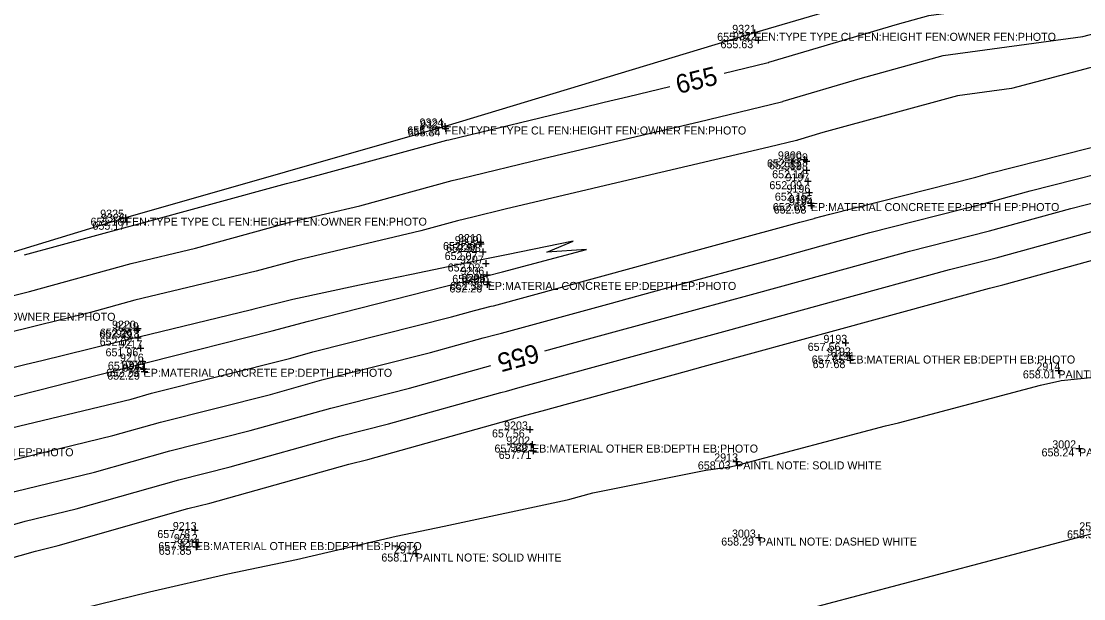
# Model space of a CAD drawing. Extents: x 2129350 to 2137777, y 657588 to 659885.
# Drawn here: x 2135124.5 to 2135283.8, y 659334.8 to 659421.4 of the extents above; entities that cross this region are included whole.
import ezdxf

# ---------------------------------------------------------------- set-up
doc = ezdxf.new("R2010")
doc.units = 0
for name, color, linetype in [('DT_X_Contour_Major', 7, 'Continuous'), ('DT_X_Contour_Minor', 7, 'Continuous'), ('DT_X_TIN_Hull', 7, 'Continuous'), ('PV_X_COP', 7, 'Continuous'), ('SV_X_Shot_Marker', 7, 'Continuous'), ('SV_X_Text_Comment', 7, 'Continuous'), ('SV_X_Text_Elevation', 7, 'Continuous'), ('SV_X_Text_Name', 7, 'Continuous')]:
    doc.layers.add(name, color=color, linetype=linetype)

msp = doc.modelspace()

# ---------------------------------------------------------------- linework, layer by layer
at = {"layer": 'DT_X_Contour_Major'}
for points in [[(2135229.89, 659413.59), (2135236.29, 659415.14), (2135236.59, 659415.23), (2135236.61, 659415.24), (2135255.88, 659420.96), (2135260.59, 659422.25), (2135276.58, 659424.43), (2135286.86, 659427.44), (2135287.46, 659427.65), (2135298.52, 659431.54), (2135316.99, 659437.87), (2135320.63, 659440.16), (2135325.42, 659441.8)], [(2135124.98, 659386.36), (2135140.39, 659390.6), (2135141.54, 659390.87), (2135164.25, 659397.07), (2135166.07, 659397.5), (2135188.32, 659403.55), (2135188.62, 659403.62), (2135208.44, 659408.44), (2135211.9, 659409.26), (2135215.55, 659410.11), (2135221.73, 659411.61)], [(2135203, 659372), (2135209.53, 659373.77), (2135221.82, 659377.14), (2135234, 659380.45), (2135245.49, 659383.6), (2135245.5, 659383.6), (2135257.71, 659386.94), (2135269.66, 659389.97), (2135281.86, 659393.32), (2135293.65, 659396.3), (2135293.74, 659396.32), (2135299.08, 659397.83), (2135299.57, 659397.96)], [(2135098.23, 659344.26), (2135099.34, 659344.58), (2135111.76, 659347.57), (2135123.53, 659350.91), (2135135.46, 659353.78), (2135146.73, 659356.99), (2135158.82, 659360.03), (2135170.9, 659363.41), (2135182.71, 659366.39), (2135194.89, 659369.81)]]:
    msp.add_lwpolyline(points, dxfattribs=at)
at = {"layer": 'DT_X_Contour_Minor'}
for points in [[(2135117.12, 659378.76), (2135125.71, 659380.9), (2135140.95, 659385.1), (2135150.61, 659387.4), (2135164.96, 659391.31), (2135175.24, 659393.75), (2135189.11, 659397.52), (2135190.41, 659397.83), (2135202.75, 659400.83), (2135214.12, 659403.51), (2135226.08, 659406.32), (2135238.51, 659409.34), (2135238.68, 659409.39), (2135238.75, 659409.4), (2135250.29, 659412.83), (2135262.75, 659416.24), (2135283.67, 659419.09), (2135289.76, 659420.69)], [(2135290.23, 659415.88), (2135272.99, 659411.33), (2135264.9, 659410.23), (2135244.69, 659404.7), (2135240.88, 659403.57), (2135240.78, 659403.54), (2135240.72, 659403.53), (2135236.61, 659402.53), (2135216.33, 659397.76), (2135197.05, 659393.22), (2135192.21, 659392.04), (2135189.9, 659391.49), (2135184.41, 659390), (2135165.67, 659385.55), (2135159.69, 659383.92), (2135141.5, 659379.59), (2135134.84, 659377.76), (2135117.83, 659373.52)], [(2135120.47, 659359.84), (2135140.93, 659364.77), (2135143.99, 659365.64), (2135164.89, 659370.9), (2135168.21, 659371.83), (2135188.99, 659377.07), (2135192.44, 659378.03), (2135194.94, 659378.67), (2135195.29, 659378.76), (2135216.49, 659384.53), (2135219.39, 659385.32), (2135241.25, 659391.26), (2135243.41, 659391.85), (2135243.43, 659391.86), (2135245.73, 659392.49), (2135267.65, 659398.04), (2135269.72, 659398.61), (2135291.84, 659404.21)], [(2135122, 659355.37), (2135138.19, 659359.28), (2135145.36, 659361.32), (2135161.85, 659365.47), (2135169.56, 659367.62), (2135185.85, 659371.73), (2135193.75, 659373.94), (2135195.7, 659374.43), (2135196.5, 659374.66), (2135213.01, 659379.15), (2135220.61, 659381.23), (2135237.63, 659385.85), (2135244.45, 659387.73), (2135244.46, 659387.73), (2135251.72, 659389.71), (2135268.66, 659394.01), (2135275.79, 659395.96), (2135292.75, 659400.26)], [(2135108.99, 659341.88), (2135125.06, 659346.44), (2135132.72, 659348.29), (2135148.1, 659352.66), (2135155.78, 659354.6), (2135172.24, 659359.2), (2135179.57, 659361.05), (2135196.37, 659365.76), (2135197.22, 659365.97), (2135198.92, 659366.45), (2135206.05, 659368.39), (2135223.03, 659373.04), (2135230.38, 659375.04), (2135246.53, 659379.47), (2135246.54, 659379.47), (2135263.7, 659384.17), (2135270.67, 659385.93), (2135287.94, 659390.67)], [(2135106.22, 659336.2), (2135126.59, 659341.98), (2135129.99, 659342.8), (2135149.47, 659348.34), (2135152.74, 659349.16), (2135173.58, 659354.99), (2135176.43, 659355.71), (2135197.68, 659361.67), (2135197.98, 659361.74), (2135200.13, 659362.35), (2135202.58, 659363.01), (2135224.24, 659368.95), (2135226.76, 659369.63), (2135247.57, 659375.34), (2135247.57, 659375.34), (2135269.69, 659381.39), (2135271.68, 659381.9), (2135294.01, 659388.03)], [(2135119.13, 659364.11), (2135127.28, 659366.15), (2135142.69, 659370.07), (2135143.56, 659370.29), (2135162.1, 659375.01), (2135167.54, 659376.42), (2135187.97, 659381.62), (2135191.56, 659382.55), (2135194.32, 659383.25), (2135196.62, 659383.84), (2135209.24, 659387.19), (2135203.28, 659386.76), (2135207.25, 659388.43), (2135197.26, 659386.38), (2135193.98, 659385.71), (2135183, 659383.42), (2135175.2, 659381.81), (2135165.21, 659379.67), (2135159.36, 659378.25), (2135158.98, 659378.16), (2135142.12, 659374.06), (2135141.95, 659374.02), (2135127.57, 659370.51), (2135125.19, 659369.93), (2135111.44, 659366.54)], [(2135122.53, 659330.95), (2135131.23, 659332.8), (2135131.27, 659332.81), (2135143.72, 659335.87), (2135155.45, 659338.58), (2135165.76, 659340.71), (2135180.7, 659344.21), (2135187.9, 659345.73), (2135206.35, 659349.67), (2135206.73, 659349.75), (2135210.17, 659350.69), (2135227.14, 659354.11), (2135230.79, 659354.61), (2135231.86, 659354.84), (2135254.09, 659360.75), (2135256.04, 659361.2), (2135277.35, 659366.84), (2135280.24, 659367.49), (2135280.41, 659367.53), (2135285.35, 659368.05)]]:
    msp.add_lwpolyline(points, dxfattribs=at)
at = {"layer": 'DT_X_TIN_Hull'}
msp.add_lwpolyline([(2135530.59, 659503.78), (2135475.39, 659489.05), (2135416.67, 659473.77), (2135375.74, 659461.35), (2135332.28, 659448.99), (2135282.8, 659433.85), (2135234.45, 659419.66), (2135187.99, 659405.62), (2135140.1, 659391.95), (2135093.39, 659377.69), (2135039.16, 659363.4), (2134946.54, 659338.8), (2134928.12, 659333.86), (2134885.43, 659322.6), (2134839.28, 659310.17), (2134788.72, 659297.4), (2134742.32, 659285.27), (2134695.66, 659270.22), (2134671.45, 659264.13), (2134637.39, 659257.64), (2134592.77, 659246.33), (2134552.01, 659235.92), (2134498.13, 659222.44), (2134448.36, 659209.51)], dxfattribs=at)
at = {"layer": 'PV_X_COP'}
msp.add_lwpolyline([(2135527.35, 659412.34), (2135478.99, 659399.05), (2135431.18, 659385.39), (2135382.49, 659372.73), (2135334.83, 659358.91), (2135286.96, 659345.08), (2135238.58, 659332.25), (2135189.2, 659318.33), (2135142.58, 659304.61), (2135094.13, 659290.09), (2135046.23, 659276.72), (2134998.09, 659262.4)], dxfattribs=at)
at = {"layer": 'SV_X_Shot_Marker'}
for p, q in [((2135233.95, 659419.66), (2135234.95, 659419.66)), ((2135234.45, 659420.16), (2135234.45, 659419.16)), ((2135234.45, 659419.66), (2135234.45, 659419.66)), ((2135234.5, 659418.55), (2135235.5, 659418.55)), ((2135235, 659419.05), (2135235, 659418.05)), ((2135235, 659418.55), (2135235, 659418.55)), ((2135187.49, 659405.62), (2135188.49, 659405.62)), ((2135187.58, 659405.34), (2135188.58, 659405.34)), ((2135187.99, 659406.12), (2135187.99, 659405.12)), ((2135187.99, 659405.62), (2135187.99, 659405.62)), ((2135188.08, 659405.84), (2135188.08, 659404.84)), ((2135188.08, 659405.34), (2135188.08, 659405.34)), ((2135241.44, 659400.69), (2135242.44, 659400.69)), ((2135241.94, 659401.19), (2135241.94, 659400.19)), ((2135241.94, 659400.69), (2135241.94, 659400.69)), ((2135242.22, 659400.9), (2135242.22, 659399.9)), ((2135241.72, 659400.4), (2135242.72, 659400.4)), ((2135241.73, 659399.06), (2135242.73, 659399.06)), ((2135242.22, 659400.4), (2135242.22, 659400.4)), ((2135242.23, 659399.56), (2135242.23, 659398.56)), ((2135242.23, 659399.06), (2135242.23, 659399.06)), ((2135241.92, 659397.42), (2135242.92, 659397.42)), ((2135242.42, 659397.92), (2135242.42, 659396.92)), ((2135242.42, 659397.42), (2135242.42, 659397.42)), ((2135242.14, 659395.7), (2135243.14, 659395.7)), ((2135242.64, 659396.2), (2135242.64, 659395.2)), ((2135242.64, 659395.7), (2135242.64, 659395.7)), ((2135242.39, 659394.14), (2135243.39, 659394.14)), ((2135242.89, 659394.64), (2135242.89, 659393.64)), ((2135242.89, 659394.14), (2135242.89, 659394.14)), ((2135242.95, 659394.28), (2135242.95, 659393.28)), ((2135242.45, 659393.78), (2135243.45, 659393.78)), ((2135242.95, 659393.78), (2135242.95, 659393.78)), ((2135139.6, 659391.95), (2135140.6, 659391.95)), ((2135139.82, 659391.34), (2135140.82, 659391.34)), ((2135140.1, 659392.45), (2135140.1, 659391.45)), ((2135140.1, 659391.95), (2135140.1, 659391.95)), ((2135140.32, 659391.84), (2135140.32, 659390.84)), ((2135140.32, 659391.34), (2135140.32, 659391.34)), ((2135192.87, 659388.29), (2135193.87, 659388.29)), ((2135192.88, 659388.01), (2135193.88, 659388.01)), ((2135193.37, 659388.79), (2135193.37, 659387.79)), ((2135193.37, 659388.29), (2135193.37, 659388.29)), ((2135193.38, 659388.51), (2135193.38, 659387.51)), ((2135193.38, 659388.01), (2135193.38, 659388.01)), ((2135193.2, 659386.81), (2135194.2, 659386.81)), ((2135193.7, 659387.31), (2135193.7, 659386.31)), ((2135193.7, 659386.81), (2135193.7, 659386.81)), ((2135193.65, 659385.08), (2135194.65, 659385.08)), ((2135194.15, 659385.58), (2135194.15, 659384.58)), ((2135194.15, 659385.08), (2135194.15, 659385.08)), ((2135193.8, 659383.38), (2135194.8, 659383.38)), ((2135194.3, 659383.88), (2135194.3, 659382.88)), ((2135194.3, 659383.38), (2135194.3, 659383.38)), ((2135193.86, 659381.94), (2135194.86, 659381.94)), ((2135193.93, 659382.32), (2135194.93, 659382.32)), ((2135194.36, 659382.44), (2135194.36, 659381.44)), ((2135194.36, 659381.94), (2135194.36, 659381.94)), ((2135194.43, 659382.82), (2135194.43, 659381.82)), ((2135194.43, 659382.32), (2135194.43, 659382.32)), ((2135141.32, 659375.07), (2135142.32, 659375.07)), ((2135141.44, 659375.32), (2135142.44, 659375.32)), ((2135141.82, 659375.57), (2135141.82, 659374.57)), ((2135141.82, 659375.07), (2135141.82, 659375.07)), ((2135141.94, 659375.82), (2135141.94, 659374.82)), ((2135141.94, 659375.32), (2135141.94, 659375.32)), ((2135141.46, 659373.96), (2135142.46, 659373.96)), ((2135141.96, 659374.46), (2135141.96, 659373.46)), ((2135141.96, 659373.96), (2135141.96, 659373.96)), ((2135248.11, 659373.69), (2135248.11, 659372.69)), ((2135141.87, 659372.37), (2135142.87, 659372.37)), ((2135142.37, 659372.87), (2135142.37, 659371.87)), ((2135142.37, 659372.37), (2135142.37, 659372.37)), ((2135247.61, 659373.19), (2135248.61, 659373.19)), ((2135248.11, 659373.19), (2135248.11, 659373.19)), ((2135248.65, 659371.79), (2135248.65, 659370.79)), ((2135142.14, 659370.37), (2135143.14, 659370.37)), ((2135142.64, 659370.87), (2135142.64, 659369.87)), ((2135142.64, 659370.37), (2135142.64, 659370.37)), ((2135248.15, 659371.29), (2135249.15, 659371.29)), ((2135248.31, 659370.6), (2135249.31, 659370.6)), ((2135248.65, 659371.29), (2135248.65, 659371.29)), ((2135248.81, 659371.1), (2135248.81, 659370.1)), ((2135248.81, 659370.6), (2135248.81, 659370.6)), ((2135142.32, 659369.3), (2135143.32, 659369.3)), ((2135142.47, 659368.87), (2135143.47, 659368.87)), ((2135142.82, 659369.8), (2135142.82, 659368.8)), ((2135142.82, 659369.3), (2135142.82, 659369.3)), ((2135142.97, 659369.37), (2135142.97, 659368.37)), ((2135142.97, 659368.87), (2135142.97, 659368.87)), ((2135279.51, 659369.06), (2135280.51, 659369.06)), ((2135280.01, 659369.56), (2135280.01, 659368.56)), ((2135280.01, 659369.06), (2135280.01, 659369.06)), ((2135200.76, 659360.71), (2135200.76, 659359.71)), ((2135200.26, 659360.21), (2135201.26, 659360.21)), ((2135200.76, 659360.21), (2135200.76, 659360.21)), ((2135200.59, 659357.94), (2135201.59, 659357.94)), ((2135201.09, 659358.44), (2135201.09, 659357.44)), ((2135201.09, 659357.94), (2135201.09, 659357.94)), ((2135201.24, 659357.49), (2135201.24, 659356.49)), ((2135283.11, 659357.87), (2135283.11, 659356.87)), ((2135200.74, 659356.99), (2135201.74, 659356.99)), ((2135201.24, 659356.99), (2135201.24, 659356.99)), ((2135231.69, 659355.92), (2135231.69, 659354.92)), ((2135282.61, 659357.37), (2135283.61, 659357.37)), ((2135283.11, 659357.37), (2135283.11, 659357.37)), ((2135231.19, 659355.42), (2135232.19, 659355.42)), ((2135231.69, 659355.42), (2135231.69, 659355.42)), ((2135149.99, 659345.13), (2135150.99, 659345.13)), ((2135150.49, 659345.63), (2135150.49, 659344.63)), ((2135150.49, 659345.13), (2135150.49, 659345.13)), ((2135150.15, 659343.32), (2135151.15, 659343.32)), ((2135150.65, 659343.82), (2135150.65, 659342.82)), ((2135150.65, 659343.32), (2135150.65, 659343.32)), ((2135150.72, 659343.12), (2135150.72, 659342.12)), ((2135234.58, 659344), (2135235.58, 659344)), ((2135235.08, 659344.5), (2135235.08, 659343.5)), ((2135235.08, 659344), (2135235.08, 659344)), ((2135150.22, 659342.62), (2135151.22, 659342.62)), ((2135150.72, 659342.62), (2135150.72, 659342.62)), ((2135183.15, 659341.61), (2135184.15, 659341.61)), ((2135183.65, 659342.11), (2135183.65, 659341.11)), ((2135183.65, 659341.61), (2135183.65, 659341.61))]:
    msp.add_line(p, q, dxfattribs=at)

# ---------------------------------------------------------------- texts
at = {"layer": 'DT_X_Contour_Major'}
for rotation, p in [(13.6312, (2135223.02, 659410.49)), (195.1053, (2135201.68, 659373.08))]:
    msp.add_text('655', height=2.8, rotation=rotation, dxfattribs=at).set_placement(p)
at = {"layer": 'SV_X_Text_Comment'}
for s, p in [('FEN:TYPE TYPE CL FEN:HEIGHT FEN:OWNER FEN:PHOTO', (2135234.45, 659418.46)), ('FEN:TYPE TYPE CL FEN:HEIGHT FEN:OWNER FEN:PHOTO', (2135187.99, 659404.42)), ('EP:MATERIAL CONCRETE EP:DEPTH EP:PHOTO', (2135242.89, 659392.94)), ('FEN:TYPE TYPE CL FEN:HEIGHT FEN:OWNER FEN:PHOTO', (2135140.1, 659390.75)), ('EP:MATERIAL CONCRETE EP:DEPTH EP:PHOTO', (2135194.43, 659381.12)), ('FEN:TYPE TYPE CL FEN:HEIGHT FEN:OWNER FEN:PHOTO', (2135093.4, 659376.49)), ('EB:MATERIAL OTHER EB:DEPTH EB:PHOTO', (2135248.65, 659370.09)), ('EP:MATERIAL CONCRETE EP:DEPTH EP:PHOTO', (2135142.82, 659368.1)), ('PAINTL NOTE: SOLID WHITE', (2135280.01, 659367.86)), ('EB:MATERIAL OTHER EB:DEPTH EB:PHOTO', (2135201.09, 659356.74)), ('EP:MATERIAL CONCRETE EP:DEPTH EP:PHOTO', (2135095.04, 659356.19)), ('PAINTL NOTE: DASHED WHITE', (2135283.11, 659356.17)), ('PAINTL NOTE: SOLID WHITE', (2135231.69, 659354.22)), ('EB:MATERIAL OTHER EB:DEPTH EB:PHOTO', (2135150.65, 659342.12)), ('PAINTL NOTE: DASHED WHITE', (2135235.08, 659342.8)), ('PAINTL NOTE: SOLID WHITE', (2135183.65, 659340.41))]:
    msp.add_text(s, height=1.2, dxfattribs=at).set_placement(p)
at = {"layer": 'SV_X_Text_Elevation'}
for s, p in [('655.74', (2135228.84, 659418.46)), ('655.63', (2135229.34, 659417.35)), ('655.28', (2135182.36, 659404.42)), ('655.34', (2135182.43, 659404.14)), ('652.55', (2135236.31, 659399.49)), ('652.52', (2135236.61, 659399.2)), ('652.14', (2135237.09, 659397.86)), ('652.09', (2135236.67, 659396.22)), ('652.15', (2135237.49, 659394.5)), ('652.66', (2135237.18, 659392.94)), ('652.58', (2135237.32, 659392.57)), ('655.16', (2135134.86, 659390.75)), ('655.17', (2135135.15, 659390.14)), ('652.39', (2135187.72, 659387.09)), ('652.51', (2135188.2, 659386.81)), ('652.07', (2135187.97, 659385.61)), ('652.02', (2135188.42, 659383.88)), ('651.99', (2135189.11, 659382.18)), ('652.26', (2135188.68, 659380.74)), ('652.39', (2135188.78, 659381.12)), ('652.39', (2135136.17, 659373.87)), ('652.26', (2135136.26, 659374.12)), ('652.02', (2135136.23, 659372.76)), ('651.96', (2135137.11, 659371.17)), ('657.56', (2135242.42, 659371.99)), ('651.94', (2135137.46, 659369.17)), ('657.65', (2135243.01, 659370.09)), ('657.68', (2135243.16, 659369.4)), ('652.29', (2135137.21, 659368.1)), ('652.29', (2135137.36, 659367.67)), ('658.01', (2135274.69, 659367.86)), ('657.56', (2135195.07, 659359.01)), ('657.68', (2135195.44, 659356.74)), ('657.71', (2135196.07, 659355.79)), ('658.24', (2135277.49, 659356.17)), ('658.03', (2135225.94, 659354.22)), ('657.78', (2135144.88, 659343.93)), ('658.32', (2135281.31, 659343.88)), ('657.82', (2135145.03, 659342.12)), ('658.29', (2135229.45, 659342.8)), ('657.85', (2135145.09, 659341.42)), ('658.17', (2135178.48, 659340.41))]:
    msp.add_text(s, height=1.2, dxfattribs=at).set_placement(p)
at = {"layer": 'SV_X_Text_Name'}
for s, p in [('9321', (2135231.1, 659419.66)), ('9322', (2135231.22, 659418.55)), ('9324', (2135184.21, 659405.62)), ('9323', (2135184.3, 659405.34)), ('9200', (2135237.95, 659400.69)), ('9199', (2135238.88, 659400.4)), ('9198', (2135238.88, 659399.06)), ('9197', (2135239.08, 659397.42)), ('9196', (2135239.23, 659395.7)), ('9195', (2135239.56, 659394.14)), ('9194', (2135239.62, 659393.78)), ('9325', (2135136.31, 659391.95)), ('9326', (2135136.45, 659391.34)), ('9210', (2135189.97, 659388.29)), ('9209', (2135189.49, 659388.01)), ('9208', (2135189.81, 659386.81)), ('9207', (2135190.26, 659385.08)), ('9206', (2135190.34, 659383.38)), ('9204', (2135190.48, 659381.94)), ('9205', (2135190.54, 659382.32)), ('9220', (2135138.08, 659375.32)), ('9219', (2135138.52, 659375.07)), ('9218', (2135138.65, 659373.96)), ('9217', (2135139.07, 659372.37)), ('9193', (2135244.78, 659373.19)), ('9192', (2135245.32, 659371.29)), ('9191', (2135245.91, 659370.6)), ('9216', (2135139.27, 659370.37)), ('9215', (2135139.52, 659369.3)), ('2914', (2135276.72, 659369.06)), ('9214', (2135139.68, 659368.87)), ('9203', (2135196.88, 659360.21)), ('9202', (2135197.21, 659357.94)), ('9201', (2135197.79, 659356.99)), ('3002', (2135279.1, 659357.37)), ('2913', (2135228.4, 659355.42)), ('9213', (2135147.2, 659345.13)), ('2576', (2135283.15, 659345.08)), ('3003', (2135231.06, 659344)), ('9212', (2135147.36, 659343.32)), ('9211', (2135147.85, 659342.62)), ('2912', (2135180.36, 659341.61))]:
    msp.add_text(s, height=1.2, dxfattribs=at).set_placement(p)

doc.saveas('drawing.dxf')
